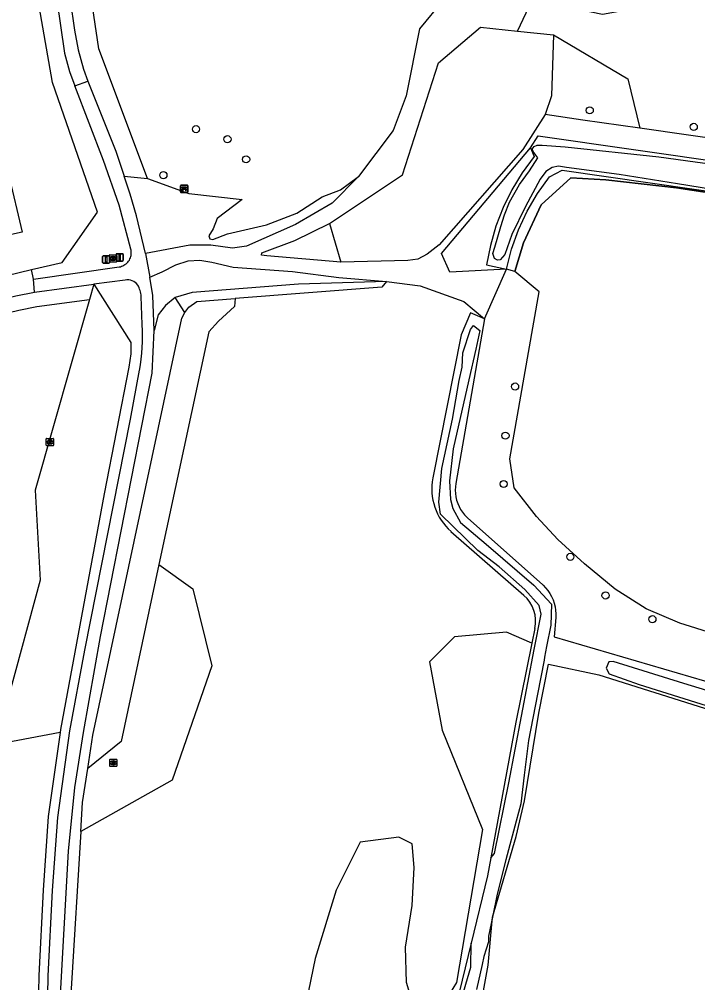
# Model space of a CAD drawing. Extents: x 162026 to 163499, y 387297 to 388169.
# Drawn here: x 163177.9 to 163271.1, y 387865.1 to 387997.4 of the extents above; entities that cross this region are included whole.
import ezdxf

# ---------------------------------------------------------------- set-up
doc = ezdxf.new("R2010")
doc.units = 0
for name, color, linetype in [('IMGEO_Afsluitpaal', 7, 'Continuous'), ('IMGEO_Bank', 7, 'Continuous'), ('IMGEO_Boom', 7, 'Continuous'), ('IMGEO_Fietspad_gesloten', 7, 'Continuous'), ('IMGEO_Grasland_overig', 7, 'Continuous'), ('IMGEO_Groenvoorziening', 7, 'Continuous'), ('IMGEO_Hek', 7, 'Continuous'), ('IMGEO_Loofbos', 7, 'Continuous'), ('IMGEO_Rioolput', 7, 'Continuous'), ('IMGEO_Voetpad_onverhard', 7, 'Continuous'), ('IMGEO_Waterloop', 7, 'Continuous')]:
    doc.layers.add(name, color=color, linetype=linetype)

msp = doc.modelspace()

# ---------------------------------------------------------------- linework, layer by layer
at = {"layer": 'IMGEO_Afsluitpaal'}
for p, q in [((163189.36, 387963.99), (163189.36, 387964.79)), ((163189.36, 387964.79), (163189.36, 387963.99)), ((163189.46, 387964.89), (163190.24, 387964.89)), ((163190.24, 387964.89), (163189.46, 387964.89)), ((163190.34, 387964.79), (163190.34, 387963.99)), ((163190.34, 387963.99), (163190.34, 387964.79)), ((163191.22, 387964.28), (163191.22, 387965.08)), ((163191.22, 387965.08), (163191.22, 387964.28)), ((163191.32, 387965.18), (163192.11, 387965.18)), ((163192.11, 387965.18), (163191.32, 387965.18)), ((163192.21, 387965.08), (163192.21, 387964.28)), ((163192.21, 387964.28), (163192.21, 387965.08)), ((163190.24, 387963.89), (163189.46, 387963.89)), ((163189.46, 387963.89), (163190.24, 387963.89)), ((163192.11, 387964.18), (163191.32, 387964.18)), ((163191.32, 387964.18), (163192.11, 387964.18))]:
    msp.add_line(p, q, dxfattribs=at)
for points in [[(163189.77, 387964.77), (163189.93, 387964.77), (163189.93, 387964.02), (163189.77, 387964.02), (163189.77, 387964.77)], [(163191.64, 387965.05), (163191.79, 387965.05), (163191.79, 387964.3), (163191.64, 387964.3), (163191.64, 387965.05)]]:
    msp.add_lwpolyline(points, dxfattribs=at)
for centre, start, end in [((163189.46, 387964.79), 90, 180), ((163189.46, 387964.79), 90, 180), ((163190.24, 387964.79), 0, 90), ((163190.24, 387964.79), 360, 90), ((163191.32, 387965.08), 90, 180), ((163191.32, 387965.08), 90, 180), ((163192.11, 387965.08), 0, 90), ((163192.11, 387965.08), 360, 90), ((163189.46, 387963.99), 180, 270), ((163189.46, 387963.99), 180, 270), ((163190.24, 387963.99), 270, 0), ((163190.24, 387963.99), 270, 0), ((163191.32, 387964.28), 180, 270), ((163191.32, 387964.28), 180, 270), ((163192.11, 387964.28), 270, 0), ((163192.11, 387964.28), 270, 0)]:
    msp.add_arc(centre, 0.1, start, end, dxfattribs=at)
at = {"layer": 'IMGEO_Bank'}
for p, q in [((163200.07, 387973.67), (163200.07, 387974.51)), ((163200.07, 387974.51), (163200.07, 387973.67)), ((163200.15, 387974.59), (163200.99, 387974.59)), ((163200.99, 387974.59), (163200.15, 387974.59)), ((163200.38, 387974.1), (163200.38, 387974.2)), ((163200.77, 387973.99), (163200.38, 387973.99)), ((163200.71, 387974.21), (163200.43, 387974.21)), ((163200.43, 387974.2), (163200.43, 387974.1)), ((163200.43, 387974.09), (163200.71, 387974.09)), ((163200.72, 387974.1), (163200.72, 387974.2)), ((163200.76, 387974.2), (163200.76, 387974.1)), ((163201.07, 387974.52), (163201.07, 387973.68)), ((163201.07, 387973.68), (163201.07, 387974.52)), ((163201, 387973.59), (163200.16, 387973.59)), ((163200.16, 387973.59), (163201, 387973.59))]:
    msp.add_line(p, q, dxfattribs=at)
for points in [[(163200.32, 387973.99), (163200.18, 387973.99), (163200.29, 387974.09), (163200.38, 387974.09)], [(163200.38, 387974.21), (163200.29, 387974.21), (163200.29, 387974.37), (163200.85, 387974.37), (163200.85, 387974.21), (163200.77, 387974.21)], [(163200.37, 387973.98), (163200.37, 387973.78), (163200.33, 387973.78), (163200.33, 387973.98)], [(163200.77, 387974.09), (163200.85, 387974.09), (163200.97, 387973.99), (163200.83, 387973.99)], [(163200.82, 387973.98), (163200.82, 387973.78), (163200.78, 387973.78), (163200.78, 387973.98)]]:
    msp.add_lwpolyline(points, dxfattribs=at)
for centre, radius, start, end in [((163200.15, 387974.51), 0.0779, 92.4484, 184.2845), ((163200.15, 387974.51), 0.0779, 92.4484, 184.2845), ((163200.32, 387973.98), 0.00671, 2.8957, 87.1043), ((163200.38, 387973.98), 0.00671, 92.8957, 177.1043), ((163200.38, 387974.2), 0.00671, 2.8957, 87.1043), ((163200.38, 387974.1), 0.00671, 272.8957, 357.1043), ((163200.43, 387974.2), 0.00671, 92.8957, 177.1043), ((163200.43, 387974.1), 0.00671, 182.8957, 267.1043), ((163200.71, 387974.2), 0.00671, 2.8957, 87.1043), ((163200.71, 387974.1), 0.00671, 272.8957, 357.1043), ((163200.77, 387974.2), 0.00671, 92.8957, 177.1043), ((163200.77, 387974.1), 0.00671, 182.8957, 267.1043), ((163200.77, 387973.98), 0.00671, 2.8957, 87.1043), ((163200.83, 387973.98), 0.00671, 92.8957, 177.1043), ((163201, 387974.51), 0.0779, 2.4484, 94.2845), ((163201, 387974.51), 0.0779, 2.4484, 94.2845), ((163200.15, 387973.67), 0.0779, 182.4484, 274.2845), ((163200.15, 387973.67), 0.0779, 182.4484, 274.2845), ((163201, 387973.67), 0.0779, 272.4484, 4.2845), ((163201, 387973.67), 0.0779, 272.4484, 4.2845)]:
    msp.add_arc(centre, radius, start, end, dxfattribs=at)
at = {"layer": 'IMGEO_Boom'}
for centre in [(163256.29, 387984.87), (163202.2, 387982.29), (163270.58, 387982.6), (163206.52, 387980.91), (163209.08, 387978.14), (163197.72, 387975.97), (163246.03, 387946.94), (163244.71, 387940.2), (163244.47, 387933.56), (163253.63, 387923.55), (163258.46, 387918.25), (163264.9, 387914.99)]:
    msp.add_circle(centre, 0.489, dxfattribs=at)
at = {"layer": 'IMGEO_Fietspad_gesloten'}
for points in [[(163183.09, 388000), (163184.13, 387992.72), (163184.81, 387990.21), (163185.56, 387988.26)], [(163184.9, 388000), (163185.48, 387995.87), (163185.99, 387993.17), (163186.74, 387990.54), (163187.33, 387988.89)], [(163185.56, 387988.26), (163187.33, 387988.89)], [(163187.33, 387988.89), (163191.19, 387979.28), (163192.32, 387975.84)], [(163179.85, 387961.71), (163191.63, 387963.37), (163191.8, 387963.4), (163191.97, 387963.45), (163192.13, 387963.51), (163192.29, 387963.59), (163192.44, 387963.68), (163192.58, 387963.78), (163192.71, 387963.9), (163192.83, 387964.03), (163192.94, 387964.16), (163193.04, 387964.31), (163193.12, 387964.46), (163193.19, 387964.62), (163193.24, 387964.79), (163193.28, 387964.96), (163193.3, 387965.14), (163193.31, 387965.31), (163193.3, 387965.48), (163193.28, 387965.66), (163193.25, 387965.81), (163191.65, 387971.83), (163189.48, 387978), (163185.56, 387988.26)], [(163195.27, 387965.23), (163194.02, 387970.38), (163193.13, 387973.35), (163192.32, 387975.84)], [(163195.27, 387965.23), (163195.86, 387961.96)], [(163180.01, 387959.9), (163179.85, 387961.71)], [(163180.01, 387959.9), (163188.15, 387960.98)], [(163192.45, 387961.56), (163188.15, 387960.98)], [(163196.47, 387954.62), (163196.26, 387959.44), (163195.86, 387961.96)], [(163194.82, 387955.44), (163194.67, 387959.32)], [(163183.5, 387861.78), (163184.67, 387883.14), (163185.54, 387891.86), (163186.72, 387899.41), (163189.08, 387912.6), (163196.18, 387948.8), (163196.47, 387954.62)], [(163221.18, 387712.85), (163220.81, 387713.23), (163218.89, 387715.55), (163217.18, 387718.04), (163215.71, 387720.66), (163214.47, 387723.41), (163209.99, 387734.69), (163205.57, 387746.58), (163204.07, 387750), (163199.71, 387760.01), (163196.15, 387768.77), (163194.18, 387774.05), (163191.74, 387782.44), (163190.06, 387791.01), (163182.11, 387845.22), (163181.64, 387852.34), (163181.89, 387866.01), (163182.49, 387877.73), (163183.2, 387887.74), (163184.87, 387899.65), (163186.92, 387910.73), (163193.21, 387942.45), (163194.43, 387949.17)]]:
    msp.add_lwpolyline(points, dxfattribs=at)
for centre, radius, start, end in [((163192.79, 387959.88), 1.72, 35.7275, 101.2991), ((163191.34, 387959.15), 3.33, 2.984, 31.4067), ((163168.37, 387953.95), 26.49, 349.5922, 3.2187)]:
    msp.add_arc(centre, radius, start, end, dxfattribs=at)
at = {"layer": 'IMGEO_Grasland_overig'}
for points in [[(163179.59, 387963), (163183.8, 387963.96), (163188.64, 387970.9), (163182.49, 387988.69), (163177.38, 388017.79), (163178.6, 388022.27), (163178.39, 388025.44), (163176.15, 388027.48), (163174.33, 388041.63), (163182.73, 388051.32), (163184.02, 388053.09), (163185.11, 388054.93), (163185.68, 388057.41), (163185.67, 388060.66), (163183.02, 388075.73), (163180.22, 388087.71), (163177.58, 388095.89), (163175.49, 388100.18)], [(163246.35, 387995.76), (163248.76, 388000.81), (163250.27, 387999.66), (163258.04, 387998.06), (163265.9, 387999.48), (163275.01, 388004.31), (163281.52, 388009.41), (163288.4, 388019.25), (163293.67, 388029.6), (163295.82, 388032.9), (163301.26, 388037.19), (163302.65, 388037.08), (163305.87, 388036.81), (163318.21, 388020.57), (163346.42, 387978.77), (163353.47, 387969.48), (163269.87, 387981.46), (163263.17, 387982.42)], [(163251.29, 387995.23), (163261.51, 387989.22), (163263.17, 387982.42)], [(163263.17, 387982.42), (163255.32, 387983.54), (163250.18, 387984.28)], [(163248.14, 387979.73), (163249.2, 387981.39), (163355.6, 387966.15)], [(163192.32, 387975.84), (163195.55, 387975.49)], [(163224.51, 387975.78), (163220.89, 387972.12), (163215.87, 387969.21), (163209.13, 387966.22), (163207.22, 387965.96), (163204.25, 387966.36), (163201.36, 387966.36), (163195.27, 387965.23)], [(163222.1, 387964.04), (163211.91, 387964.87), (163211.21, 387964.99), (163211.26, 387965.3), (163215.76, 387967.02), (163220.54, 387969.35)], [(163195.86, 387961.96), (163197.56, 387962.69), (163199.42, 387963.65), (163201.1, 387964.19), (163202.7, 387964.28), (163204.38, 387964.04), (163207.3, 387963.33), (163215.45, 387962.74), (163221.82, 387961.9), (163228.36, 387961.38)], [(163241.84, 387956.26), (163244.84, 387963.08)], [(163188.15, 387960.98), (163193.26, 387953), (163193.22, 387951.44), (163192.97, 387949.62), (163189.58, 387932.22), (163183.58, 387899.86), (163183.52, 387899.41)], [(163199.31, 387959.18), (163198.02, 387958.08), (163197.02, 387956.8), (163196.47, 387954.62)], [(163200.66, 387957.12), (163199.31, 387959.18)], [(163187.32, 387894.5), (163188, 387899.05), (163200.26, 387956.35), (163200.66, 387957.12)], [(163183.52, 387899.41), (163173.54, 387897.57)], [(163183.52, 387899.41), (163181.9, 387887.88), (163181.19, 387877.8), (163180.59, 387866.05), (163180.33, 387852.31), (163180.81, 387845.09), (163181.96, 387837.28)], [(163186.37, 387885.82), (163186.62, 387889.83), (163187.32, 387894.5)]]:
    msp.add_lwpolyline(points, dxfattribs=at)
at = {"layer": 'IMGEO_Groenvoorziening'}
for points in [[(163164.34, 388057.34), (163157.51, 388055.71), (163170.74, 388000), (163178.3, 387968.12), (163143.96, 387960.55)], [(163244.84, 387963.08), (163245.54, 387965.82), (163246.49, 387968.47), (163247.69, 387971.03), (163249.12, 387973.46), (163250.77, 387975.75), (163252.51, 387976.64), (163355.27, 387961.87)], [(163352.67, 387961.16), (163348.02, 387962.09), (163268.21, 387974.22), (163258.51, 387975.34), (163253.71, 387975.6), (163249.62, 387971.9), (163247.17, 387966.67), (163246.01, 387962.75)], [(163246.01, 387962.75), (163244.84, 387963.08)], [(163297.24, 387902.51), (163287.56, 387907.67), (163282.93, 387909.59), (163273.19, 387913.03), (163268.67, 387914.46), (163264.06, 387916.4), (163259.79, 387919.12), (163255.56, 387922.6), (163251.93, 387925.92), (163248.97, 387929.09), (163245.92, 387933.01), (163245.32, 387937.02), (163247.87, 387951.62), (163249.33, 387959.96), (163246.01, 387962.75)], [(163188.15, 387960.98), (163187.56, 387958.89)], [(163228.36, 387961.38), (163216.27, 387961), (163201.68, 387959.84), (163199.31, 387959.18)], [(163200.66, 387957.12), (163201.23, 387957.82), (163202.32, 387958.61), (163207.58, 387959.02)], [(163241.84, 387956.26), (163237.89, 387933.61), (163237.83, 387933.16), (163237.81, 387932.7), (163237.84, 387932.24), (163237.9, 387931.78), (163238, 387931.34), (163238.15, 387930.9), (163238.33, 387930.48), (163238.55, 387930.07), (163238.8, 387929.69), (163239.09, 387929.33), (163239.41, 387929), (163239.54, 387928.88), (163249.78, 387919.77), (163249.89, 387919.67), (163250.23, 387919.32), (163250.54, 387918.94), (163250.82, 387918.53), (163251.06, 387918.1), (163251.26, 387917.65), (163251.41, 387917.18), (163251.53, 387916.7), (163251.6, 387916.21), (163251.63, 387915.72), (163251.61, 387915.23), (163251.41, 387912.55), (163277.68, 387904.87)], [(163197.11, 387922.52), (163191.91, 387898.21), (163187.32, 387894.5)], [(163248.34, 387911.68), (163246.12, 387900.85), (163242.68, 387882.2)], [(163242.92, 387874.07), (163246.16, 387885.17), (163247.31, 387890.04), (163249.28, 387902.09), (163250.62, 387908.81), (163257.56, 387907.33), (163279.77, 387900.36), (163287.78, 387896.44)], [(163242.44, 387817.03), (163242.38, 387817.85), (163241.68, 387822.34), (163241.26, 387823.87), (163237.25, 387833.07), (163235.49, 387837.93), (163239.62, 387856.75), (163240.91, 387860.59), (163241.52, 387862.94), (163242.33, 387867.48), (163242.92, 387874.07)], [(163239.99, 387870.51), (163233.84, 387845.09), (163233.03, 387840.85), (163232.9, 387838.42), (163233, 387835.98), (163233.31, 387834.25), (163233.86, 387832.91), (163236.46, 387828.09), (163237.82, 387824.15), (163238.98, 387819.08), (163239.89, 387812.23), (163239.96, 387811.23), (163240.37, 387804.64), (163240.09, 387802.58), (163240.58, 387797.91), (163241.51, 387782.34), (163241.51, 387773.19), (163241.9, 387767.36), (163241.92, 387762.71), (163242.23, 387757.15), (163242.18, 387750), (163241.94, 387745.87), (163242.3, 387743.59)]]:
    msp.add_lwpolyline(points, dxfattribs=at)
at = {"layer": 'IMGEO_Hek'}
for points in [[(163246.01, 387962.75), (163247.17, 387966.67), (163249.62, 387971.9), (163253.71, 387975.6), (163258.51, 387975.34), (163268.21, 387974.22), (163348.02, 387962.09), (163352.67, 387961.16)], [(163247.87, 387951.62), (163249.33, 387959.96), (163246.01, 387962.75)], [(163297.24, 387902.51), (163287.56, 387907.67), (163282.93, 387909.59), (163273.19, 387913.03), (163268.67, 387914.46), (163264.06, 387916.4), (163259.79, 387919.12), (163255.56, 387922.6), (163251.93, 387925.92), (163248.97, 387929.09), (163245.92, 387933.01), (163245.32, 387937.02), (163247.87, 387951.62)]]:
    msp.add_lwpolyline(points, dxfattribs=at)
at = {"layer": 'IMGEO_Loofbos'}
for points in [[(163195.55, 387975.49), (163188.85, 387993.3), (163182.2, 388038.02), (163183.61, 388043.11), (163184.73, 388044.8), (163186.16, 388047.22), (163189.3, 388052.89), (163190.39, 388056.43), (163190.86, 388059.32), (163190.96, 388061.58), (163188.25, 388077.9), (163186.29, 388087.68), (163185.03, 388092.14), (163183.23, 388096.68), (163179.48, 388105.27), (163177.2, 388109.26), (163174.33, 388114.83)], [(163235.59, 388054.07), (163235.11, 388040.54), (163233.43, 388027.38), (163235.11, 388012.53), (163236.17, 388000), (163232.89, 387996.07), (163231.07, 387986.88), (163229.29, 387982.12), (163224.51, 387975.78)], [(163220.54, 387969.35), (163230.58, 387976.01), (163235.5, 387991.39), (163241.3, 387996.29), (163246.35, 387995.76)], [(163246.35, 387995.76), (163251.29, 387995.23)], [(163251.29, 387995.23), (163251.06, 387986.85), (163250.18, 387984.28)], [(163250.18, 387984.28), (163247.11, 387979.51), (163235.61, 387966.39), (163233.95, 387965.12), (163232.67, 387964.45), (163231.29, 387964.27), (163222.1, 387964.04)], [(163244.84, 387963.08), (163237.06, 387962.67), (163235.93, 387965.2), (163248.14, 387979.73)], [(163248.14, 387979.73), (163248.64, 387978.53), (163247.03, 387976.31), (163245.61, 387973.97), (163244.4, 387971.51), (163243.41, 387968.96), (163242.64, 387966.33), (163242.1, 387963.64), (163244.84, 387963.08)], [(163195.55, 387975.49), (163201.19, 387973.46), (163208.52, 387972.61), (163205.11, 387970.02), (163204.56, 387968.62), (163203.96, 387967.65), (163204.11, 387967.22), (163204.49, 387967.15), (163206.54, 387967.91), (163211.89, 387969.16), (163216.07, 387970.77), (163219.55, 387973), (163222.07, 387973.96), (163224.51, 387975.78)], [(163220.54, 387969.35), (163222.1, 387964.04)], [(163228.36, 387961.38), (163227.72, 387960.58), (163207.58, 387959.02)], [(163228.36, 387961.38), (163232.98, 387960.76), (163238.97, 387958.6), (163241.84, 387956.26)], [(163167.15, 387954.86), (163177.84, 387957.45), (163180.33, 387957.92), (163187.56, 387958.89)], [(163187.56, 387958.89), (163180.12, 387932.71), (163180.8, 387920.33), (163175.56, 387901.11), (163174.24, 387899.28), (163173.54, 387897.57)], [(163207.58, 387959.02), (163207.5, 387957.95), (163205.28, 387955.92), (163203.95, 387954.46), (163198.16, 387927.41), (163197.11, 387922.52)], [(163241.84, 387956.26), (163239.91, 387957.08), (163238.64, 387954.05), (163234.73, 387934.39)], [(163237.22, 387927.04), (163247.23, 387918.27)], [(163197.11, 387922.52), (163201.74, 387919.14), (163204.38, 387908.6), (163198.9, 387892.88), (163186.37, 387885.82)], [(163248.34, 387911.68), (163244.87, 387913.23), (163237.73, 387912.57), (163234.29, 387909.13), (163236.01, 387899.74), (163241.57, 387886.11), (163237.99, 387865.08), (163235.48, 387860.98)], [(163248.75, 387913.72), (163248.34, 387911.68)], [(163186.37, 387885.82), (163185.04, 387864.23), (163185.18, 387849.54), (163189.53, 387814.45), (163199.2, 387810.29), (163194.29, 387785.35), (163197.62, 387773.15), (163207.02, 387750.59), (163205.86, 387750.16)], [(163233.5, 387857.27), (163231.12, 387865.08), (163230.98, 387869.97), (163231.91, 387875.66), (163232.18, 387880.91), (163231.91, 387884.13), (163230.06, 387885.05), (163224.77, 387884.39), (163221.46, 387877.78), (163218.55, 387868.38), (163215.73, 387854.62)]]:
    msp.add_lwpolyline(points, dxfattribs=at)
for centre, radius, start, end in [((163242.34, 387932.87), 7.75, 168.7398, 228.7469), ((163244.09, 387914.68), 4.77, 348.3415, 48.74)]:
    msp.add_arc(centre, radius, start, end, dxfattribs=at)
at = {"layer": 'IMGEO_Rioolput'}
for p, q in [((163190.3, 387964.11), (163190.3, 387964.96)), ((163190.37, 387965.04), (163191.22, 387965.04)), ((163190.79, 387964.81), (163190.81, 387964.81)), ((163191.3, 387964.96), (163191.3, 387964.11)), ((163191.22, 387964.03), (163190.37, 387964.03)), ((163190.81, 387964.26), (163190.78, 387964.26)), ((163181.62, 387938.89), (163181.62, 387939.74)), ((163181.7, 387939.82), (163182.55, 387939.82)), ((163182.11, 387939.6), (163182.14, 387939.6)), ((163182.62, 387939.74), (163182.62, 387938.89)), ((163182.55, 387938.82), (163181.7, 387938.82)), ((163182.13, 387939.04), (163182.11, 387939.04)), ((163190.34, 387894.84), (163190.34, 387895.69)), ((163190.41, 387895.77), (163191.26, 387895.77)), ((163191.26, 387894.77), (163190.41, 387894.77)), ((163190.85, 387894.99), (163190.82, 387894.99)), ((163190.83, 387895.55), (163190.85, 387895.55)), ((163191.34, 387895.69), (163191.34, 387894.84))]:
    msp.add_line(p, q, dxfattribs=at)
for points in [[(163190.3, 387964.11), (163190.3, 387964.96)], [(163190.37, 387965.04), (163191.22, 387965.04)], [(163190.89, 387964.73), (163190.63, 387964.73), (163190.63, 387964.33)], [(163191.3, 387964.96), (163191.3, 387964.11)], [(163191.22, 387964.03), (163190.37, 387964.03)], [(163190.63, 387964.33), (163190.76, 387964.33), (163190.76, 387964.5), (163190.77, 387964.5)], [(163190.81, 387964.65), (163190.76, 387964.65), (163190.76, 387964.57)], [(163190.76, 387964.57), (163190.81, 387964.57)], [(163190.82, 387964.47), (163190.89, 387964.33), (163191.03, 387964.33), (163190.96, 387964.46)], [(163181.62, 387938.89), (163181.62, 387939.74)], [(163181.7, 387939.82), (163182.55, 387939.82)], [(163182.62, 387939.74), (163182.62, 387938.89)], [(163182.55, 387938.82), (163181.7, 387938.82)], [(163182.21, 387939.51), (163181.96, 387939.52), (163181.96, 387939.12)], [(163181.96, 387939.12), (163182.08, 387939.12), (163182.08, 387939.28), (163182.1, 387939.28)], [(163182.14, 387939.44), (163182.08, 387939.44), (163182.08, 387939.35)], [(163182.08, 387939.35), (163182.14, 387939.35)], [(163182.14, 387939.25), (163182.21, 387939.12), (163182.35, 387939.12), (163182.29, 387939.24)], [(163190.34, 387894.84), (163190.34, 387895.69)], [(163190.41, 387895.77), (163191.26, 387895.77)], [(163191.26, 387894.77), (163190.41, 387894.77)], [(163190.93, 387895.46), (163190.67, 387895.47), (163190.67, 387895.07)], [(163190.67, 387895.07), (163190.8, 387895.07), (163190.8, 387895.23), (163190.81, 387895.23)], [(163190.85, 387895.39), (163190.8, 387895.39), (163190.8, 387895.3)], [(163190.8, 387895.3), (163190.85, 387895.3)], [(163190.86, 387895.2), (163190.93, 387895.07), (163191.07, 387895.07), (163191, 387895.19)], [(163191.34, 387895.69), (163191.34, 387894.84)]]:
    msp.add_lwpolyline(points, dxfattribs=at)
for centre, radius, start, end in [((163190.37, 387964.96), 0.0765, 91.552, 178.448), ((163190.37, 387964.96), 0.0765, 91.552, 178.448), ((163190.89, 387964.62), 0.109, 350.3612, 89.416), ((163191.22, 387964.96), 0.0765, 1.552, 88.448), ((163191.22, 387964.96), 0.0765, 1.552, 88.448), ((163190.37, 387964.11), 0.0765, 181.552, 268.448), ((163190.37, 387964.11), 0.0765, 181.552, 268.448), ((163190.77, 387964.44), 0.0533, 26.0293, 88.6989), ((163190.82, 387964.56), 0.0964, 77.0061, 93.1865), ((163190.79, 387964.76), 0.19, 274.7715, 282.9687), ((163190.83, 387964.61), 0.0378, 276.6634, 79.6772), ((163190.88, 387964.62), 0.112, 277.5842, 350.9817), ((163190.87, 387964.41), 0.108, 29.5134, 73.7905), ((163191.22, 387964.11), 0.0765, 271.552, 358.448), ((163191.22, 387964.11), 0.0765, 271.552, 358.448), ((163181.7, 387939.74), 0.0765, 91.552, 178.448), ((163181.7, 387939.74), 0.0765, 91.552, 178.448), ((163182.55, 387939.74), 0.0765, 1.552, 88.448), ((163182.55, 387939.74), 0.0765, 1.552, 88.448), ((163181.7, 387938.89), 0.0765, 181.552, 268.448), ((163181.7, 387938.89), 0.0765, 181.552, 268.448), ((163182.09, 387939.23), 0.0533, 26.0293, 88.6989), ((163182.14, 387939.34), 0.0964, 77.0061, 93.1865), ((163182.12, 387939.54), 0.19, 274.7715, 282.9687), ((163182.16, 387939.4), 0.0378, 276.6634, 79.6772), ((163182.21, 387939.41), 0.109, 350.3612, 89.416), ((163182.21, 387939.4), 0.112, 277.5842, 350.9817), ((163182.19, 387939.19), 0.108, 29.5134, 73.7905), ((163182.55, 387938.89), 0.0765, 271.552, 358.448), ((163182.55, 387938.89), 0.0765, 271.552, 358.448), ((163190.41, 387895.69), 0.0765, 91.552, 178.448), ((163190.41, 387895.69), 0.0765, 91.552, 178.448), ((163190.41, 387894.84), 0.0765, 181.552, 268.448), ((163190.41, 387894.84), 0.0765, 181.552, 268.448), ((163190.81, 387895.18), 0.0533, 26.0293, 88.6989), ((163190.86, 387895.29), 0.0964, 77.0061, 93.1865), ((163190.83, 387895.49), 0.19, 274.7715, 282.9687), ((163190.87, 387895.35), 0.0378, 276.6634, 79.6772), ((163190.93, 387895.35), 0.109, 350.3612, 89.416), ((163190.92, 387895.35), 0.112, 277.5842, 350.9817), ((163190.91, 387895.14), 0.108, 29.5134, 73.7905), ((163191.26, 387895.69), 0.0765, 1.552, 88.448), ((163191.26, 387895.69), 0.0765, 1.552, 88.448), ((163191.26, 387894.84), 0.0765, 271.552, 358.448), ((163191.26, 387894.84), 0.0765, 271.552, 358.448)]:
    msp.add_arc(centre, radius, start, end, dxfattribs=at)
for centre, major_axis, ratio, start_param, end_param in [((163190.78, 387964.53), (-0.387, 0.002), 0.722429, 4.712389, 7.853982), ((163190.81, 387964.53), (-0.39, 0.002), 0.717154, 1.570796, 4.712389), ((163182.11, 387939.32), (-0.387, 0.002), 0.722429, 4.712389, 7.853982), ((163182.13, 387939.32), (-0.39, 0.002), 0.717154, 1.570796, 4.712389), ((163190.82, 387895.27), (-0.387, 0.002), 0.722429, 4.712389, 7.853982), ((163190.85, 387895.27), (-0.39, 0.002), 0.717154, 1.570796, 4.712389)]:
    msp.add_ellipse(centre, major_axis=major_axis, ratio=ratio, start_param=start_param, end_param=end_param, dxfattribs=at)
at = {"layer": 'IMGEO_Voetpad_onverhard'}
for points in [[(163149.77, 387955.79), (163179.59, 387963)], [(163179.85, 387961.71), (163179.59, 387963)], [(163155.9, 387954.2), (163177.42, 387959.4), (163180.01, 387959.9)]]:
    msp.add_lwpolyline(points, dxfattribs=at)
at = {"layer": 'IMGEO_Waterloop'}
for points in [[(163278.23, 387973.17), (163268.34, 387974.76), (163260.35, 387976.05), (163253.09, 387977.03), (163252, 387977.21), (163251.11, 387977), (163250.26, 387976.46), (163249.46, 387975.43), (163247.47, 387971.67), (163245.61, 387967.8), (163244.64, 387965.08), (163244, 387964.36), (163243.6, 387964.28), (163243.22, 387964.54), (163242.98, 387965.23), (163243.23, 387966.06), (163244.08, 387968.9), (163244.57, 387970.53), (163245.25, 387972.26), (163246.65, 387974.67), (163248.01, 387976.56), (163249.15, 387978.34), (163248.87, 387978.73), (163248.51, 387979.24), (163248.4, 387979.56), (163248.65, 387979.92), (163249.06, 387980.09), (163249.77, 387980.07), (163252.92, 387979.88), (163265.77, 387978.47), (163282.1, 387976.25)], [(163242.68, 387882.2), (163243.21, 387882.82), (163245.18, 387892.51), (163248.66, 387910.84), (163249.6, 387915.7), (163249.33, 387916.89), (163247.38, 387919.08), (163243.85, 387922.18), (163240.91, 387924.42), (163235.78, 387929.41), (163235.55, 387931.08), (163235.96, 387935.68), (163237.45, 387942.46), (163238.33, 387947.79), (163238.77, 387949.61), (163238.86, 387951.55), (163239.9, 387954.77), (163240.32, 387955.31), (163241.2, 387954.62), (163240.63, 387952.09), (163239.67, 387947.84), (163237.54, 387938.38), (163237.02, 387933.99), (163237.16, 387931.43), (163237.5, 387930.18), (163238.52, 387928.29), (163242.04, 387925.29), (163248.61, 387919.67), (163251.05, 387917.06), (163250.94, 387914.17), (163250.35, 387911.23), (163250.06, 387909.78), (163250.03, 387909.35), (163249.12, 387904.7), (163247.87, 387898.32), (163247.3, 387893.55), (163246.84, 387889.65), (163246.2, 387887.27), (163244.77, 387881.93), (163243.56, 387877.23), (163242.92, 387874.07)], [(163280.19, 387902.81), (163269.22, 387906.17), (163259.52, 387909.2), (163258.91, 387909.14), (163258.55, 387908.26), (163258.97, 387907.49), (163263.06, 387906.04), (163274.62, 387902.42)], [(163242.68, 387882.2), (163242.23, 387879.76), (163239.99, 387870.51)], [(163242.92, 387874.07), (163242.39, 387871.47), (163242.4, 387870.69), (163241.73, 387868.67), (163241.51, 387867.59), (163240.72, 387864.15)], [(163238.47, 387862.2), (163239.94, 387867.19), (163239.99, 387870.51)]]:
    msp.add_lwpolyline(points, dxfattribs=at)

doc.saveas('drawing.dxf')
